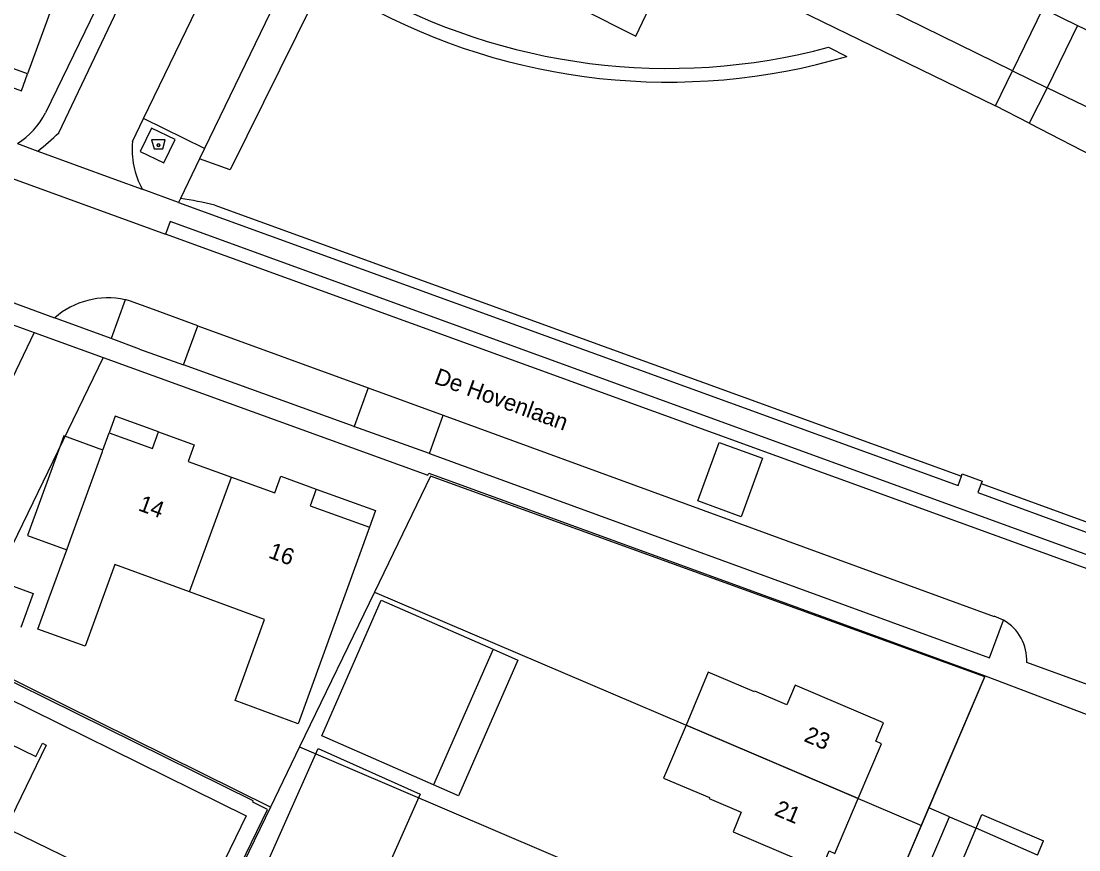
# Model space of a CAD drawing. Extents: x 194485 to 197793, y 468269 to 470822.
# Drawn here: x 197116.4 to 197193.4, y 469527.9 to 469588.3 of the extents above; entities that cross this region are included whole.
import ezdxf

# ---------------------------------------------------------------- set-up
doc = ezdxf.new("R2010")
doc.units = 0
for name, color, linetype in [('BGT grensvlak gebouwinstallatie plus 1', 7, 'Continuous'), ('BGT grensvlak onbegroeid terreindeel', 7, 'Continuous'), ('BGT grensvlak pand op maaiveld', 7, 'Continuous'), ('BGT grensvlak pand op maaiveld LR', 7, 'Continuous'), ('BGT grensvlak vegetatieobject', 7, 'Continuous'), ('BGT grensvlak wegdeel', 7, 'Continuous'), ('BGT puntobject bak afval apart plaats', 7, 'Continuous'), ('BGT tekst huisnummerreeks', 7, 'Continuous'), ('BGT tekst openbare ruimte label weg', 7, 'Continuous'), ('GEM grensvlak WOZ_BRK percelen', 7, 'Continuous')]:
    doc.layers.add(name, color=color, linetype=linetype)

msp = doc.modelspace()

# ---------------------------------------------------------------- linework, layer by layer
at = {"layer": 'BGT grensvlak gebouwinstallatie plus 1'}
for points in [[(197113.221, 469584.341), (197116.377, 469583.194), (197116.826, 469584.426)], [(197126.368, 469558.34), (197123.209, 469559.484), (197122.773, 469558.284)], [(197122.315, 469557.022), (197119.454, 469558.061), (197116.814, 469550.786), (197119.675, 469549.748)], [(197137.858, 469554.177), (197142.189, 469552.608), (197141.748, 469551.393)], [(197150.743, 469542.508), (197152.558, 469541.711), (197148.219, 469531.835), (197146.404, 469532.632)]]:
    msp.add_lwpolyline(points, dxfattribs=at)
at = {"layer": 'BGT grensvlak onbegroeid terreindeel'}
msp.add_lwpolyline([(197160.114, 469595.431), (197157.156, 469589.195), (197161.149, 469587.174), (197164.107, 469593.41)], dxfattribs=at)
at = {"layer": 'BGT grensvlak pand op maaiveld'}
for p, q in [((197122.315, 469557.022), (197122.773, 469558.284)), ((197122.273, 469556.907), (197122.315, 469557.022)), ((197119.953, 469550.514), (197122.273, 469556.907)), ((197119.675, 469549.748), (197119.953, 469550.514)), ((197118.404, 469546.246), (197119.675, 469549.748)), ((197117.581, 469543.978), (197118.404, 469546.246)), ((197150.743, 469542.508), (197146.404, 469532.632)), ((197166.43, 469540.83), (197164.81, 469536.987)), ((197146.404, 469532.632), (197138.257, 469536.211))]:
    msp.add_line(p, q, dxfattribs=at)
for points in [[(197110.958, 469596.038), (197116.455, 469594.039), (197118.618, 469599.988), (197122.04, 469598.715), (197116.826, 469584.426)], [(197116.826, 469584.426), (197113.668, 469585.574), (197113.221, 469584.341)], [(197122.773, 469558.284), (197125.932, 469557.137), (197126.368, 469558.34)], [(197126.368, 469558.34), (197128.961, 469557.4), (197128.524, 469556.196), (197131.687, 469555.047)], [(197131.687, 469555.047), (197134.843, 469553.901), (197135.282, 469555.11), (197137.858, 469554.177)], [(197137.858, 469554.177), (197137.419, 469552.965), (197141.748, 469551.393)], [(197141.748, 469551.393), (197136.55, 469537.087), (197131.956, 469538.764), (197134.094, 469544.687), (197128.632, 469546.682)], [(197128.632, 469546.682), (197123.171, 469548.676), (197121.014, 469542.74), (197117.581, 469543.978)], [(197113.641, 469545.066), (197114.545, 469547.555), (197117.231, 469546.579), (197116.327, 469544.09)], [(197138.257, 469536.211), (197142.596, 469546.087), (197150.743, 469542.508)], [(197177.366, 469531.632), (197179.07, 469535.628), (197178.656, 469535.805), (197179.205, 469537.143), (197172.766, 469539.889), (197172.165, 469538.472), (197169.817, 469539.468), (197169.79, 469539.404), (197166.43, 469540.83)], [(197110.035, 469537.529), (197110.795, 469539.097), (197111.084, 469538.957), (197110.618, 469537.993), (197117.433, 469534.696), (197117.899, 469535.66), (197118.187, 469535.521), (197115.26, 469529.487)], [(197164.81, 469536.987), (197163.178, 469533.117), (197166.52, 469531.699), (197166.493, 469531.634), (197168.84, 469530.638), (197168.236, 469529.214), (197174.674, 469526.468), (197175.247, 469527.811), (197175.661, 469527.635), (197177.366, 469531.632)], [(197132.9, 469523.82), (197137.996, 469535.274), (197145.441, 469531.961), (197140.345, 469520.508), (197132.9, 469523.82)]]:
    msp.add_lwpolyline(points, dxfattribs=at)
at = {"layer": 'BGT grensvlak pand op maaiveld LR'}
for p, q in [((197128.632, 469546.682), (197131.687, 469555.047)), ((197177.366, 469531.632), (197164.81, 469536.987))]:
    msp.add_line(p, q, dxfattribs=at)
at = {"layer": 'BGT grensvlak vegetatieobject'}
for p, q in [((197167.047, 469591.999), (197187.371, 469582.093)), ((197175.184, 469586.365), (197176.537, 469585.706)), ((197189.814, 469580.843), (197207.1, 469571.94)), ((197130.462, 469574.857), (197184.883, 469555.109)), ((197186.325, 469554.577), (197201.728, 469548.956))]:
    msp.add_line(p, q, dxfattribs=at)
msp.add_lwpolyline([(197142.463, 469599.436), (197131.582, 469577.431), (197129.355, 469578.241)], dxfattribs=at)
for centre, radius, start, end in [((197163.507, 469630.014), 45.184, 240.46906, 284.9769), ((197163.508, 469630.006), 46.176, 241.18279, 286.38959), ((197124.499, 469550.992), 24.599, 75.97104, 81.91157)]:
    msp.add_arc(centre, radius, start, end, dxfattribs=at)
at = {"layer": 'BGT grensvlak wegdeel'}
for p, q in [((197143.838, 469634.752), (197118.13, 469581.592)), ((197125.279, 469581.172), (197130.821, 469592.669)), ((197190.821, 469589.197), (197188.611, 469584.656)), ((197190.821, 469589.197), (197193.352, 469587.965)), ((197193.352, 469587.965), (197191.136, 469583.411)), ((197193.352, 469587.965), (197200.23, 469584.617)), ((197187.371, 469582.093), (197188.611, 469584.656)), ((197188.611, 469584.656), (197191.136, 469583.411)), ((197191.136, 469583.411), (197189.814, 469580.843)), ((197189.814, 469580.843), (197187.371, 469582.093)), ((197124.469, 469579.493), (197125.279, 469581.172)), ((197129.717, 469578.992), (197125.279, 469581.172)), ((197116.079, 469579.346), (197117.566, 469578.804)), ((197129.717, 469578.992), (197129.355, 469578.241)), ((197111.564, 469578.301), (197126.884, 469572.758)), ((197129.355, 469578.241), (197127.96, 469575.346)), ((197127.826, 469575.069), (197125.167, 469576.037)), ((197127.96, 469575.346), (197127.826, 469575.069)), ((197113.002, 469568.766), (197118.796, 469566.654)), ((197123.931, 469567.975), (197122.914, 469565.14)), ((197112.643, 469567.281), (197117.304, 469565.585)), ((197122.914, 469565.14), (197118.796, 469566.654)), ((197117.304, 469565.585), (197107.105, 469544.383)), ((197117.304, 469565.585), (197122.324, 469563.76)), ((197128.186, 469563.228), (197129.224, 469566.081)), ((197129.224, 469566.081), (197141.648, 469561.549)), ((197124.972, 469564.383), (197122.914, 469565.14)), ((197124.972, 469564.383), (197128.186, 469563.228)), ((197122.324, 469563.76), (197111.812, 469542.057)), ((197140.614, 469558.749), (197128.186, 469563.228)), ((197141.648, 469561.549), (197140.614, 469558.749)), ((197141.648, 469561.549), (197147.113, 469559.556)), ((197146.104, 469556.782), (197147.113, 469559.556)), ((197147.113, 469559.556), (197187.27, 469544.908)), ((197196.372, 469539.091), (197189.64, 469541.539)), ((197182.517, 469530.968), (197186.615, 469540.575)), ((197186.615, 469540.575), (197197.846, 469536.308)), ((197153.803, 469463.654), (197182.517, 469530.968)), ((197184.007, 469530.31), (197182.517, 469530.968)), ((197181.539, 469524.541), (197184.007, 469530.31)), ((197184.007, 469530.31), (197185.952, 469529.463)), ((197185.952, 469529.463), (197186.378, 469530.459)), ((197186.378, 469530.459), (197190.854, 469528.543)), ((197183.483, 469523.696), (197185.952, 469529.463)), ((197190.416, 469527.517), (197185.952, 469529.463)), ((197190.416, 469527.517), (197190.854, 469528.543))]:
    msp.add_line(p, q, dxfattribs=at)
for points in [[(197119.094, 469580.133), (197132.72, 469608.782), (197144.437, 469632.631), (197155.026, 469654.421)], [(197188.611, 469584.656), (197179.548, 469589.09), (197181.745, 469593.614)], [(197130.821, 469592.669), (197135.248, 469590.465), (197129.717, 469578.992)], [(197200.23, 469584.617), (197198.024, 469580.091), (197191.136, 469583.411)], [(197125.859, 469580.474), (197125.033, 469578.763), (197126.745, 469577.937), (197127.57, 469579.649), (197125.859, 469580.474)], [(197117.566, 469578.804), (197123.156, 469576.769), (197125.167, 469576.037)], [(197127.826, 469575.069), (197184.647, 469554.45), (197184.883, 469555.109)], [(197195.448, 469547.851), (197195.777, 469548.747), (197127.217, 469573.673), (197126.884, 469572.758)], [(197195.448, 469547.851), (197184.733, 469551.751), (197126.884, 469572.758)], [(197129.224, 469566.081), (197126.002, 469567.256), (197124.25, 469567.895)], [(197122.324, 469563.76), (197146, 469555.198), (197146.067, 469555.328), (197186.615, 469540.575)], [(197146.104, 469556.782), (197140.607, 469558.731), (197140.614, 469558.749)], [(197165.683, 469553.315), (197167.236, 469557.573), (197170.385, 469556.429), (197168.83, 469552.167), (197165.683, 469553.315)], [(197146.104, 469556.782), (197186.936, 469541.887), (197187.948, 469544.623)], [(197184.883, 469555.109), (197184.945, 469555.284), (197186.39, 469554.757), (197186.325, 469554.577)], [(197186.325, 469554.577), (197186.086, 469553.919), (197201.484, 469548.302)], [(197108.042, 469542.529), (197111.283, 469540.966), (197132.755, 469530.372), (197103.994, 469471.142), (197086.13, 469479.975)], [(197082.49, 469480.434), (197104.495, 469469.427), (197134.313, 469530.833), (197133.235, 469531.374), (197133.273, 469531.455), (197111.812, 469542.057)]]:
    msp.add_lwpolyline(points, dxfattribs=at)
for centre, radius, start, end in [((197112.908, 469584.301), 5.883, 302.61772, 332.57894), ((197107.764, 469591.617), 16.132, 307.41698, 314.61419), ((197130.686, 469578.95), 6.241, 175.0099, 207.82669), ((197122.666, 469562.252), 5.861, 77.53219, 131.32132), ((197122.664, 469562.246), 5.867, 74.31542, 77.52759), ((197186.37, 469541.818), 3.219, 60.63976, 73.76095), ((197186.339, 469541.734), 3.306, 356.61293, 60.88878)]:
    msp.add_arc(centre, radius, start, end, dxfattribs=at)
at = {"layer": 'BGT puntobject bak afval apart plaats'}
msp.add_lwpolyline([(197126.686, 469578.957), (197126.861, 469579.632), (197125.861, 469579.632), (197126.036, 469578.957)], close=True, dxfattribs=at)
msp.add_circle((197126.361, 469579.232), 0.1, dxfattribs=at)
for start, end in [(0, 180), (180, 0)]:
    msp.add_arc((197126.361, 469579.232), 0.1, start, end, dxfattribs=at)
at = {"layer": 'GEM grensvlak WOZ_BRK percelen'}
for p, q in [((197142.097, 469546.674), (197136.645, 469535.392)), ((197142.097, 469546.674), (197181.964, 469529.671)), ((197136.645, 469535.392), (197134.524, 469531.004)), ((197136.645, 469535.392), (197177.053, 469518.159)), ((197130.268, 469522.208), (197104.295, 469534.805)), ((197134.524, 469531.004), (197131.192, 469524.118)), ((197177.053, 469518.159), (197181.964, 469529.671))]:
    msp.add_line(p, q, dxfattribs=at)
for points in [[(197181.964, 469529.671), (197186.579, 469540.49), (197146.185, 469555.131), (197142.097, 469546.674)], [(197134.524, 469531.004), (197111.877, 469542.192), (197111.283, 469540.966), (197108.042, 469542.53), (197104.295, 469534.805)]]:
    msp.add_lwpolyline(points, dxfattribs=at)

# ---------------------------------------------------------------- texts
at = {"layer": 'BGT tekst huisnummerreeks'}
for s, rotation, p in [('14', 340, (197124.822, 469552.647)), ('16', 340, (197134.307, 469549.202)), ('23', 337, (197173.335, 469535.838)), ('21', 337, (197171.176, 469530.455))]:
    msp.add_text(s, height=1.2, rotation=rotation, dxfattribs=at).set_placement(p)
at = {"layer": 'BGT tekst openbare ruimte label weg'}
msp.add_text('De Hovenlaan', height=1.2, rotation=340, dxfattribs=at).set_placement((197146.378, 469561.901))

doc.saveas('drawing.dxf')
